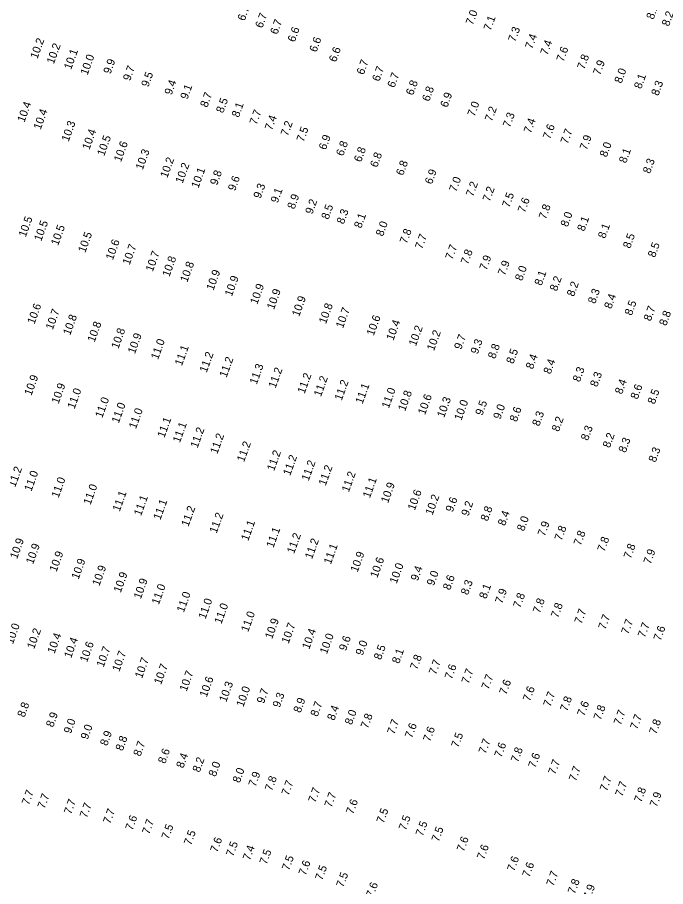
# Model space of a CAD drawing. Extents: x 1023796 to 1112670, y 656573 to 837340.
# Drawn here: x 1025182 to 1025587, y 824091 to 824633 of the extents above; entities that cross this region are included whole.
import ezdxf

# ---------------------------------------------------------------- set-up
doc = ezdxf.new("R2010")
doc.units = 0
doc.layers.add('V-TOPO-SOUN', color=7, linetype='Continuous')

msp = doc.modelspace()

# ---------------------------------------------------------------- texts
at = {"layer": 'V-TOPO-SOUN'}
for s, p in [('6.7', (1025323.9, 824630.79)), ('6.7', (1025334.95, 824626.28)), ('7.0', (1025466.26, 824628.15)), ('8.1', (1025578.99, 824631.68)), ('8.2', (1025588.62, 824627.4)), ('6.7', (1025344.28, 824622.28)), ('7.1', (1025477.42, 824624.62)), ('6.6', (1025355.18, 824617.55)), ('7.3', (1025492.76, 824617.63)), ('10.2 ', (1025194.59, 824607.09)), ('6.6', (1025368.73, 824611.27)), ('7.4', (1025503.33, 824613.22)), ('10.2 ', (1025204.82, 824603.86)), ('6.6', (1025380.92, 824605.07)), ('7.4', (1025512.82, 824609.37)), ('7.6', (1025522.87, 824605.24)), ('10.1 ', (1025215.6, 824600.35)), ('10.0 ', (1025225.87, 824596.93)), ('7.8', (1025535.84, 824600.48)), ('9.9', (1025240.19, 824597.61)), ('9.7', (1025252.44, 824593.34)), ('6.7', (1025398.17, 824597.15)), ('6.7', (1025407.93, 824592.98)), ('7.9', (1025545.7, 824596.87)), ('9.5', (1025263.81, 824589.5)), ('6.7', (1025417.37, 824589.05)), ('8.0', (1025559.05, 824591.78)), ('9.4', (1025278.32, 824584.51)), ('6.8', (1025428.98, 824584.31)), ('8.1', (1025571.29, 824588.32)), ('8.3', (1025582.02, 824584.05)), ('9.1', (1025288.19, 824581.77)), ('8.7', (1025300.6, 824576.76)), ('6.8', (1025439.07, 824580.5)), ('8.5', (1025310.52, 824573.24)), ('6.9', (1025450.4, 824576.71)), ('10.4 ', (1025186.47, 824567.45)), ('10.4 ', (1025196.61, 824562.88)), ('8.1', (1025320.26, 824570.51)), ('7.7', (1025331.38, 824565.87)), ('7.0', (1025467.36, 824571.07)), ('7.2', (1025478.22, 824567.95)), ('7.4', (1025340.93, 824562.48)), ('7.3', (1025489.45, 824564.19)), ('10.3 ', (1025214.07, 824555.42)), ('7.2', (1025350.84, 824558.88)), ('7.5', (1025360.72, 824555.22)), ('7.4', (1025502.47, 824560.59)), ('7.6', (1025514.45, 824556.92)), ('10.4 ', (1025227.01, 824550.29)), ('10.5 ', (1025236.27, 824546.43)), ('6.9', (1025374.59, 824550.25)), ('7.7', (1025525.44, 824553.93)), ('7.9', (1025537.4, 824550.12)), ('10.6 ', (1025246.75, 824542.71)), ('6.8', (1025385.4, 824546.4)), ('8.0', (1025549.84, 824545.7)), ('10.3 ', (1025260.31, 824537.77)), ('6.8', (1025396.55, 824542.62)), ('6.8', (1025406.63, 824539.31)), ('8.1', (1025561.88, 824541.91)), ('10.2 ', (1025275.65, 824532.71)), ('6.8', (1025422.8, 824534.23)), ('8.3', (1025576.81, 824535.41)), ('10.2 ', (1025285.16, 824529.31)), ('10.1 ', (1025295.04, 824526.32)), ('9.8', (1025306.75, 824528.14)), ('6.9', (1025440.77, 824528.76)), ('9.6', (1025317.94, 824524.61)), ('7.0', (1025455.94, 824524.03)), ('9.3', (1025333.81, 824519.87)), ('7.2', (1025466.42, 824521.06)), ('7.2', (1025476.84, 824517.92)), ('9.1', (1025344.52, 824517.07)), ('8.9', (1025354.97, 824513.25)), ('7.5', (1025489.01, 824514.21)), ('9.2', (1025366.16, 824510.07)), ('8.5', (1025376.18, 824506.8)), ('7.6', (1025498.75, 824511.01)), ('7.8', (1025511.83, 824506.9)), ('8.3', (1025385.75, 824503.88)), ('8.0', (1025525.44, 824502.14)), ('10.5 ', (1025187.29, 824495.77)), ('10.5 ', (1025196.98, 824493.24)), ('8.1', (1025396.6, 824501.31)), ('8.0', (1025410.19, 824496.29)), ('8.1', (1025535.83, 824499.41)), ('10.5 ', (1025207.51, 824490.51)), ('7.8', (1025425.09, 824491.62)), ('8.1', (1025548.81, 824494.91)), ('10.5 ', (1025224.45, 824486.08)), ('10.6 ', (1025241.65, 824481.45)), ('7.7', (1025434.67, 824488.28)), ('8.5', (1025564.42, 824488.71)), ('10.7 ', (1025252.12, 824478.43)), ('7.7', (1025453.55, 824481.66)), ('8.5', (1025579.89, 824483.07)), ('10.7 ', (1025266.55, 824474.18)), ('10.8 ', (1025276.94, 824471)), ('7.8', (1025463.18, 824478.73)), ('7.9', (1025474.82, 824475.06)), ('10.8 ', (1025288.1, 824467.61)), ('7.9', (1025486.32, 824471.75)), ('8.0', (1025497.02, 824468.47)), ('10.9 ', (1025304.41, 824462.5)), ('8.1', (1025509.15, 824465.51)), ('10.9 ', (1025315.92, 824458.79)), ('8.2', (1025518.7, 824462.03)), ('8.2', (1025529.35, 824458.68)), ('10.9 ', (1025331.77, 824453.77)), ('10.9 ', (1025342.19, 824450.56)), ('8.3', (1025542.54, 824454.18)), ('10.9 ', (1025357.87, 824446.14)), ('8.4', (1025552.65, 824450.96)), ('8.5', (1025565.43, 824446.84)), ('10.6 ', (1025192.74, 824441.43)), ('10.7 ', (1025204.18, 824437.93)), ('10.8 ', (1025374.63, 824441.63)), ('10.7 ', (1025385.24, 824438.89)), ('8.7', (1025577.26, 824443.34)), ('10.8 ', (1025215.04, 824434.55)), ('10.6 ', (1025404.41, 824434.17)), ('8.8', (1025586.96, 824440.43)), ('10.8 ', (1025230.26, 824430.18)), ('10.4 ', (1025416.7, 824431.22)), ('10.2 ', (1025430.74, 824427.7)), ('10.8 ', (1025245.12, 824426.06)), ('10.9 ', (1025255.43, 824422.92)), ('10.2 ', (1025442.03, 824424.81)), ('9.7', (1025459.03, 824425.59)), ('11.0 ', (1025269.85, 824419.34)), ('9.3', (1025469.33, 824422.73)), ('8.8', (1025480.15, 824419.8)), ('11.1 ', (1025284.74, 824415.45)), ('11.2 ', (1025300.19, 824411.23)), ('8.5', (1025491.53, 824416.67)), ('11.2 ', (1025312.6, 824408.13)), ('8.4', (1025503.73, 824413.31)), ('8.4', (1025514.77, 824410.27)), ('11.3 ', (1025331.43, 824403.78)), ('11.2 ', (1025343.2, 824401.48)), ('8.3', (1025533.01, 824405.33)), ('10.9 ', (1025190.87, 824396.85)), ('11.2 ', (1025361.28, 824398.02)), ('11.2 ', (1025371.5, 824396.18)), ('8.3', (1025543.88, 824402.23)), ('10.9 ', (1025207.81, 824391.69)), ('11.2 ', (1025384.44, 824393.75)), ('11.1 ', (1025397.47, 824391.65)), ('8.4', (1025559.34, 824397.66)), ('8.6', (1025569.08, 824394.53)), ('11.0 ', (1025217.75, 824388.52)), ('11.0 ', (1025413.84, 824388.84)), ('10.8 ', (1025424.02, 824387.16)), ('10.6 ', (1025436.44, 824384.83)), ('8.5', (1025579.71, 824391.46)), ('11.0 ', (1025235.06, 824382.92)), ('11.0 ', (1025245.33, 824379.57)), ('10.3 ', (1025448.36, 824383.08)), ('10.0 ', (1025459.13, 824381.31)), ('9.5', (1025472.25, 824384.41)), ('9.0', (1025483.44, 824382.03)), ('11.0 ', (1025256.08, 824376.08)), ('8.6', (1025493.65, 824380.45)), ('8.3', (1025507.73, 824377.72)), ('11.1 ', (1025273.82, 824370.5)), ('8.2', (1025519.92, 824374.33)), ('11.1 ', (1025283.48, 824367.42)), ('11.2 ', (1025294.5, 824364.11)), ('8.3', (1025538.11, 824368.71)), ('11.2 ', (1025306.83, 824360.37)), ('8.2', (1025551.73, 824364.18)), ('8.3', (1025561.62, 824361.2)), ('11.2 ', (1025323.52, 824355.39)), ('8.3', (1025580.31, 824355.18)), ('11.2 ', (1025342.27, 824349.81)), ('11.2 ', (1025352.31, 824346.9)), ('11.2 ', (1025363.82, 824343.55)), ('11.2 ', (1025374.44, 824340.58)), ('11.2 ', (1025180.73, 824339.64)), ('11.0 ', (1025190.84, 824337.06)), ('11.2 ', (1025388.89, 824336.57)), ('11.0 ', (1025207.81, 824332.98)), ('11.1 ', (1025402.03, 824332.91)), ('10.9 ', (1025413.36, 824329.76)), ('11.0 ', (1025227.72, 824328.64)), ('10.6 ', (1025430.06, 824325.18)), ('11.1 ', (1025245.93, 824324.47)), ('11.1 ', (1025259.24, 824321.75)), ('11.1 ', (1025271.34, 824319.24)), ('10.2 ', (1025441.11, 824322.22)), ('9.6', (1025453.72, 824324.08)), ('11.2 ', (1025288.83, 824315.06)), ('9.2', (1025463.49, 824321.61)), ('8.8', (1025475.54, 824318.43)), ('11.2 ', (1025306.4, 824310.87)), ('8.4', (1025486.31, 824315.54)), ('8.0', (1025498.22, 824312.2)), ('11.1 ', (1025326.11, 824306.14)), ('7.9', (1025511.14, 824308.99)), ('7.8', (1025521.7, 824306.24)), ('11.1 ', (1025341.83, 824301.8)), ('11.2 ', (1025354.73, 824298.15)), ('7.8', (1025533.61, 824303.15)), ('10.9 ', (1025181.91, 824294.89)), ('10.9 ', (1025191.86, 824291.58)), ('11.2 ', (1025365.92, 824294.79)), ('7.8', (1025548.39, 824299.33)), ('7.8', (1025564.81, 824294.99)), ('10.9 ', (1025206.51, 824286.79)), ('11.1 ', (1025377.67, 824291.53)), ('10.9 ', (1025394.36, 824286.56)), ('7.9', (1025577.19, 824291.57)), ('10.9 ', (1025220.29, 824282.15)), ('10.6 ', (1025406.67, 824283.03)), ('10.9 ', (1025233.26, 824277.98)), ('10.0 ', (1025418.74, 824279.42)), ('9.4', (1025431.91, 824281.1)), ('10.9 ', (1025246.56, 824273.8)), ('10.9 ', (1025259.11, 824269.85)), ('9.0', (1025441.94, 824278.11)), ('8.6', (1025452.03, 824275.42)), ('11.0 ', (1025270.32, 824266.3)), ('8.3', (1025463.23, 824272.34)), ('8.1', (1025474.64, 824269.95)), ('11.0 ', (1025285.93, 824261.47)), ('7.9', (1025484.61, 824266.94)), ('7.8', (1025495.85, 824264.22)), ('11.0 ', (1025299.45, 824257.32)), ('11.0 ', (1025309.39, 824254.3)), ('7.8', (1025508.15, 824260.9)), ('7.8', (1025519.43, 824258.05)), ('11.0 ', (1025326.08, 824249.26)), ('7.7', (1025534.08, 824254.23)), ('10.9 ', (1025341.02, 824244.9)), ('7.7', (1025548.98, 824250.76)), ('7.7', (1025563.3, 824247.77)), ('7.7', (1025573.62, 824245.72)), ('10.0 ', (1025179.32, 824241.74)), ('10.2 ', (1025192.55, 824238.64)), ('10.7 ', (1025351.32, 824242.02)), ('10.4 ', (1025364.21, 824238.46)), ('7.6', (1025583.44, 824243.73)), ('10.4 ', (1025205.25, 824235.73)), ('10.4 ', (1025215.64, 824232.96)), ('10.0 ', (1025375.22, 824235.48)), ('9.6', (1025387.16, 824237.47)), ('10.6 ', (1025225.53, 824230.36)), ('10.7 ', (1025235.89, 824227.26)), ('9.0', (1025397.55, 824234.63)), ('8.5', (1025408.93, 824231.85)), ('10.7 ', (1025245.7, 824224.51)), ('8.1', (1025420.24, 824229.48)), ('7.8', (1025431.53, 824225.7)), ('10.7 ', (1025259.87, 824220.32)), ('10.7 ', (1025271.76, 824216.46)), ('7.7', (1025443.27, 824222.55)), ('7.6', (1025453.15, 824219.7)), ('10.7 ', (1025287.69, 824212.16)), ('7.7', (1025463.64, 824216.87)), ('7.7', (1025476.09, 824213.33)), ('10.6 ', (1025300.21, 824208.53)), ('10.3 ', (1025312.42, 824205.48)), ('7.6', (1025487.16, 824210.08)), ('10.0 ', (1025323.11, 824202.46)), ('9.7', (1025335.87, 824204.54)), ('7.6', (1025501.94, 824205.93)), ('7.7', (1025514.68, 824202.55)), ('9.3', (1025345.77, 824202.01)), ('8.9', (1025358.78, 824198.77)), ('7.8', (1025525.14, 824199.7)), ('8.8', (1025186.54, 824196.01)), ('8.7', (1025369.39, 824196.43)), ('8.4', (1025379.82, 824194.01)), ('7.6', (1025535.82, 824196.73)), ('7.8', (1025546.05, 824194.25)), ('8.9', (1025204.4, 824189.77)), ('8.0', (1025390.79, 824191.3)), ('7.8', (1025400.75, 824188.97)), ('7.7', (1025558.57, 824191.08)), ('7.7', (1025568.85, 824188.41)), ('9.0', (1025215.47, 824185.74)), ('9.0', (1025225.99, 824182.1)), ('7.7', (1025417.28, 824185.31)), ('7.6', (1025428.34, 824182.99)), ('7.8', (1025580.72, 824185.39)), ('8.9', (1025238.13, 824178.17)), ('7.6', (1025439.67, 824180.74)), ('7.5', (1025457.24, 824177.01)), ('8.8', (1025247.78, 824174.99)), ('8.7', (1025258.88, 824171.65)), ('7.7', (1025474.29, 824173.15)), ('7.6', (1025484.13, 824170.87)), ('8.6', (1025274.31, 824167.06)), ('7.8', (1025494.45, 824167.87)), ('8.4', (1025285.63, 824164.24)), ('8.2', (1025295.81, 824161.64)), ('7.6', (1025505.29, 824164.33)), ('7.7', (1025517.73, 824160.18)), ('8.0', (1025305.81, 824158.92)), ('8.0', (1025320.81, 824155.03)), ('7.7', (1025530.61, 824156.05)), ('7.9', (1025330.72, 824152.65)), ('7.8', (1025340.98, 824149.96)), ('7.7', (1025549.95, 824149.82)), ('7.7', (1025351.33, 824147.13)), ('7.7', (1025368.04, 824142.66)), ('7.7', (1025559.56, 824146.51)), ('7.8', (1025571.38, 824142.87)), ('7.7', (1025189.31, 824141.18)), ('7.7', (1025199.1, 824138.92)), ('7.7', (1025378.11, 824139.7)), ('7.9', (1025581.08, 824139.93)), ('7.7', (1025215.63, 824135.43)), ('7.7', (1025225.42, 824133.16)), ('7.6', (1025391.62, 824135.48)), ('7.7', (1025240.03, 824129.47)), ('7.5', (1025410.6, 824129.82)), ('7.6', (1025253.91, 824125.39)), ('7.7', (1025264.37, 824122.92)), ('7.5', (1025424.48, 824125.38)), ('7.5', (1025435.02, 824121.76)), ('7.5', (1025276.48, 824119.81)), ('7.5', (1025290.44, 824116.1)), ('7.5', (1025444.99, 824118.28)), ('7.6', (1025306.87, 824111.65)), ('7.6', (1025460.68, 824112.12)), ('7.5', (1025316.75, 824109.1)), ('7.4', (1025327.19, 824106.66)), ('7.6', (1025473.26, 824107.16)), ('7.5', (1025337.61, 824104.1)), ('7.5', (1025351.62, 824100.34)), ('7.6', (1025492.12, 824099.83)), ('7.6', (1025361.99, 824097.25)), ('7.5', (1025372.32, 824094.21)), ('7.6', (1025501.56, 824096.13)), ('7.5', (1025385.5, 824089.81)), ('7.7', (1025516.59, 824090.54)), ('7.6', (1025404.09, 824083.59)), ('7.8', (1025529.95, 824085.67)), ('7.9', (1025539.57, 824082.24))]:
    msp.add_text(s, height=5, rotation=70, dxfattribs=at).set_placement(p)

doc.saveas('drawing.dxf')
